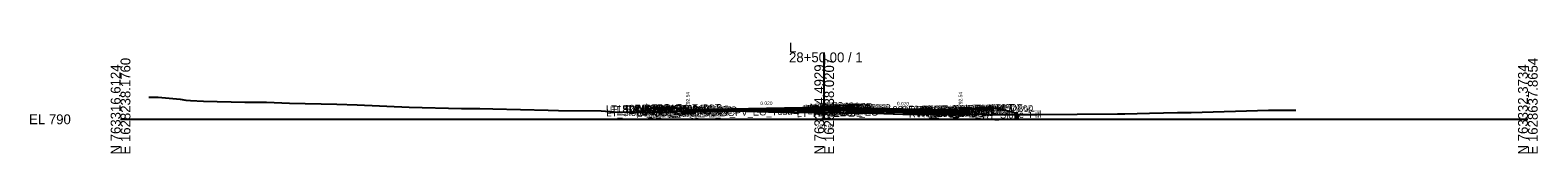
# Model space of a CAD drawing. Extents: x -26 to 4403, y -510 to 9556.
# Drawn here: x 974.3 to 1402.8, y 8490.3 to 8521.8 of the extents above; entities that cross this region are included whole.
import ezdxf

# ---------------------------------------------------------------- set-up
doc = ezdxf.new("R2010")
doc.units = 0
for name, color, linetype in [('Default', 7, 'Continuous'), ('Exist CMT Pavement', 7, 'Continuous'), ('Exist Cross Section Cell', 7, 'Continuous'), ('Exist XS Center Line Elevation Label', 7, 'Continuous'), ('Exist XS Ground Line', 7, 'Continuous'), ('Prop CMT Conc Surface', 7, 'Continuous'), ('Prop CMT Concrete Structures', 7, 'Continuous'), ('Prop CMT Pvmt Course 1', 7, 'Continuous'), ('Prop CMT Pvmt Course 1 CG', 7, 'Continuous'), ('Prop CMT Pvmt Course 1 Wedge', 7, 'Continuous'), ('Prop CMT Pvmt Course 2', 7, 'Continuous'), ('Prop CMT Pvmt Course 2 Wedge', 7, 'Continuous'), ('Prop CMT Pvmt Course 3', 7, 'Continuous'), ('Prop CMT Pvmt Course 3 Wedge', 7, 'Continuous'), ('Prop CMT Pvmt Surface', 7, 'Continuous'), ('Prop CMT Pvmt Wedge Surface 1', 7, 'Continuous'), ('Prop CMT Pvmt Wedge Surface 2', 7, 'Continuous'), ('Prop CMT Pvmt Wedge Surface 3', 7, 'Continuous'), ('Prop CMT Slope Grass', 7, 'Continuous'), ('Prop CMT Subgrade Earthwork', 7, 'Continuous'), ('Prop XS Finish Grade CurbGutter', 7, 'Continuous'), ('Prop XS Hydro Elevations', 7, 'Continuous'), ('Prop XS SE Text', 7, 'Continuous'), ('Prop XS Side Slope Text', 7, 'Continuous'), ('Scratch_Level_0', 7, 'Continuous')]:
    doc.layers.add(name, color=color, linetype=linetype)

msp = doc.modelspace()

# ---------------------------------------------------------------- linework, layer by layer
at = {"layer": 'Exist CMT Pavement'}
msp.add_lwpolyline([(1163.26, 8502.41), (1166.33, 8502.46), (1171.43, 8502.53), (1180.97, 8502.22), (1190.72, 8501.91)], dxfattribs=at)
at = {"layer": 'Exist Cross Section Cell'}
for p, q in [((1200, 8500), (1200, 8519.02)), ((1000, 8500), (1200, 8500)), ((1200, 8500), (1400, 8500))]:
    msp.add_line(p, q, dxfattribs=at)
at = {"layer": 'Exist XS Ground Line'}
msp.add_lwpolyline([(1008.01, 8506.28), (1010.7, 8506.27), (1016.9, 8505.73), (1018.53, 8505.48), (1019.87, 8505.33), (1023.59, 8505.17), (1035.29, 8504.91), (1041.49, 8504.85), (1047.98, 8504.57), (1061.5, 8504.3), (1067.24, 8504.12), (1082.08, 8503.45), (1096.92, 8503.09), (1102.11, 8503.04), (1105.79, 8503.01), (1121.55, 8502.57), (1124.45, 8502.52), (1136.65, 8502.4), (1140.31, 8502.17), (1149.05, 8501.96), (1149.56, 8501.82), (1155.64, 8502.1), (1161.53, 8502.39), (1166.33, 8502.46), (1171.43, 8502.53), (1180.97, 8502.22), (1190.72, 8501.91), (1191.41, 8501.85), (1192.38, 8501.74), (1193.01, 8502.08), (1193.77, 8502.03), (1195.05, 8502.02), (1195.42, 8502.01), (1195.97, 8502), (1200, 8501.92), (1205.42, 8501.81), (1214.19, 8501.73), (1222.38, 8501.51), (1222.94, 8501.49), (1243.73, 8501.45), (1244.89, 8501.35), (1260.08, 8501.33), (1260.44, 8501.35), (1283.32, 8501.55), (1284.28, 8501.57), (1285.48, 8501.59), (1292.46, 8501.73), (1300.44, 8501.92), (1304.35, 8501.98), (1326.33, 8502.59), (1332.1, 8502.65), (1334.03, 8502.61)], dxfattribs=at)
at = {"layer": 'Prop CMT Conc Surface'}
for points in [[(1156.75, 8503.13), (1151.75, 8503.23)], [(1161.25, 8502.54), (1161.25, 8503.04), (1160.75, 8503.04)], [(1163.25, 8502.66), (1161.25, 8502.54)], [(1236.75, 8502.66), (1238.75, 8502.54)], [(1238.75, 8502.54), (1238.75, 8503.04), (1239.25, 8503.04)], [(1243.25, 8503.13), (1248.25, 8503.23)]]:
    msp.add_lwpolyline(points, dxfattribs=at)
at = {"layer": 'Prop CMT Concrete Structures'}
for points in [[(1151.75, 8502.9), (1151.75, 8503.23)], [(1151.75, 8503.23), (1156.75, 8503.13)], [(1156.75, 8502.8), (1151.75, 8502.9)], [(1156.75, 8503.13), (1156.75, 8502.8)], [(1163.25, 8502.66), (1161.25, 8502.54), (1161.25, 8503.04), (1160.75, 8503.04)], [(1160.75, 8503.04), (1160.75, 8502.03), (1163.25, 8502.08)], [(1163.25, 8502.08), (1163.25, 8502.66)], [(1208, 8503.24), (1207.99, 8503.41), (1207.24, 8503.65), (1206, 8503.92), (1204.76, 8503.89), (1204.01, 8503.65), (1204, 8503.48)], [(1204, 8503.48), (1208, 8503.24)], [(1236.75, 8502.66), (1238.75, 8502.54), (1238.75, 8503.04), (1239.25, 8503.04)], [(1239.25, 8503.04), (1239.25, 8502.03), (1236.75, 8502.08)], [(1236.75, 8502.08), (1236.75, 8502.66)], [(1248.25, 8503.23), (1243.25, 8503.13)], [(1243.25, 8503.13), (1243.25, 8502.8)], [(1243.25, 8502.8), (1248.25, 8502.9)], [(1248.25, 8502.9), (1248.25, 8503.23)]]:
    msp.add_lwpolyline(points, dxfattribs=at)
at = {"layer": 'Prop CMT Pvmt Course 1'}
for points in [[(1204, 8503.48), (1163.25, 8502.66)], [(1163.25, 8502.54), (1204, 8503.35)], [(1163.25, 8502.66), (1163.25, 8502.41), (1163.25, 8502.41), (1163.25, 8502.54)], [(1204, 8503.48), (1208, 8503.24)], [(1204, 8503.23), (1204, 8503.48)], [(1204, 8503.23), (1204, 8503.48)], [(1204, 8503.35), (1204, 8503.23), (1204, 8503.23)], [(1208, 8502.99), (1204, 8503.23)], [(1208, 8503.24), (1208, 8502.99)], [(1208, 8503.24), (1236.75, 8502.66)], [(1208, 8502.99), (1208, 8503.24)], [(1236.75, 8502.41), (1208, 8502.99)], [(1236.75, 8502.66), (1236.75, 8502.41)]]:
    msp.add_lwpolyline(points, dxfattribs=at)
msp.add_lwpolyline([(1208, 8502.99), (1208, 8503.11), (1208, 8503.11), (1208, 8502.99)], close=True, dxfattribs=at)
at = {"layer": 'Prop CMT Pvmt Course 1 CG'}
for points in [[(1163.25, 8502.08), (1160.25, 8502.02), (1159.91, 8501.68)], [(1159.91, 8501.68), (1163.25, 8501.75)], [(1163.25, 8501.75), (1163.25, 8502.08)], [(1236.75, 8502.08), (1239.75, 8502.02), (1240.09, 8501.68)], [(1236.75, 8501.75), (1236.75, 8502.08)], [(1240.09, 8501.68), (1236.75, 8501.75)]]:
    msp.add_lwpolyline(points, dxfattribs=at)
at = {"layer": 'Prop CMT Pvmt Course 1 Wedge'}
for points in [[(1163.25, 8502.54), (1166.33, 8502.6), (1171.43, 8502.7), (1180.97, 8502.89), (1190.72, 8503.09), (1191.41, 8503.1), (1192.38, 8503.12), (1192.98, 8503.13), (1193.01, 8503.13), (1193.77, 8503.15), (1195.05, 8503.17), (1195.42, 8503.18), (1195.42, 8503.18), (1195.97, 8503.19), (1204, 8503.35)], [(1204, 8503.23), (1195.97, 8503.07), (1195.42, 8503.06), (1195.42, 8503.06), (1195.05, 8503.05), (1193.77, 8503.02), (1193.01, 8503.01), (1192.98, 8503.01), (1192.38, 8503), (1191.41, 8502.98), (1190.72, 8502.96), (1180.97, 8502.77), (1171.43, 8502.58), (1166.33, 8502.47), (1163.45, 8502.42), (1163.25, 8502.41)], [(1163.25, 8502.41), (1163.25, 8502.54)], [(1204, 8503.35), (1204, 8503.23)]]:
    msp.add_lwpolyline(points, dxfattribs=at)
at = {"layer": 'Prop CMT Pvmt Course 2'}
for points in [[(1163.25, 8502.08), (1163.25, 8502.08), (1163.25, 8502.41), (1163.25, 8502.41)], [(1163.25, 8502.41), (1163.25, 8502.08)], [(1204, 8503.23), (1208, 8502.99)], [(1204, 8502.9), (1204, 8503.23)], [(1208, 8502.65), (1204, 8502.9)], [(1208, 8502.99), (1208, 8502.65)], [(1208, 8502.65), (1208, 8502.99)], [(1208, 8502.99), (1236.75, 8502.41)], [(1236.75, 8502.08), (1208, 8502.65)], [(1236.75, 8502.41), (1236.75, 8502.08)]]:
    msp.add_lwpolyline(points, dxfattribs=at)
at = {"layer": 'Prop CMT Pvmt Course 2 Wedge'}
for points in [[(1204, 8502.89), (1195.97, 8502.73), (1195.42, 8502.72), (1195.42, 8502.72), (1195.05, 8502.72), (1193.77, 8502.69), (1193.01, 8502.67), (1192.98, 8502.67), (1192.38, 8502.66), (1191.41, 8502.64), (1190.72, 8502.63), (1180.97, 8502.43), (1176.86, 8502.35), (1171.43, 8502.53), (1166.33, 8502.46), (1163.45, 8502.42)], [(1163.45, 8502.42), (1166.33, 8502.47)], [(1166.33, 8502.47), (1171.43, 8502.58), (1180.97, 8502.77), (1190.72, 8502.96), (1191.41, 8502.98), (1192.38, 8503), (1192.98, 8503.01), (1193.01, 8503.01), (1193.77, 8503.02), (1195.05, 8503.05), (1195.42, 8503.06), (1195.42, 8503.06), (1195.97, 8503.07), (1204, 8503.23)], [(1204, 8503.23), (1204, 8502.89)]]:
    msp.add_lwpolyline(points, dxfattribs=at)
at = {"layer": 'Prop CMT Pvmt Course 3'}
for points in [[(1204, 8502.9), (1208, 8502.65)], [(1204, 8502.56), (1204, 8502.9)], [(1208, 8502.32), (1204, 8502.56)], [(1208, 8502.65), (1208, 8502.32)], [(1208, 8502.65), (1236.75, 8502.08)], [(1208, 8502.32), (1208, 8502.65)], [(1236.75, 8501.75), (1208, 8502.32)], [(1163.25, 8502.08), (1163.25, 8502.08), (1163.25, 8501.75), (1163.25, 8501.75)], [(1163.25, 8501.75), (1163.25, 8502.08)], [(1236.75, 8502.08), (1236.75, 8501.75)]]:
    msp.add_lwpolyline(points, dxfattribs=at)
at = {"layer": 'Prop CMT Pvmt Course 3 Wedge'}
for points in [[(1176.85, 8502.35), (1180.97, 8502.43)], [(1204, 8501.84), (1195.97, 8502), (1195.42, 8502.01), (1195.42, 8502.01), (1195.05, 8502.02), (1193.77, 8502.03), (1193.01, 8502.08), (1192.98, 8502.09), (1192.38, 8501.74), (1191.41, 8501.85), (1190.72, 8501.91), (1180.97, 8502.22), (1176.85, 8502.35)], [(1180.97, 8502.43), (1190.72, 8502.63), (1191.41, 8502.64), (1192.38, 8502.66), (1192.98, 8502.67), (1193.01, 8502.68), (1193.77, 8502.69), (1195.05, 8502.72), (1195.42, 8502.72), (1195.42, 8502.72), (1195.97, 8502.73), (1204, 8502.9)]]:
    msp.add_lwpolyline(points, dxfattribs=at)
at = {"layer": 'Prop CMT Pvmt Surface'}
for points in [[(1204, 8503.48), (1163.25, 8502.66)], [(1204, 8503.48), (1208, 8503.24)], [(1208, 8503.24), (1236.75, 8502.66)]]:
    msp.add_lwpolyline(points, dxfattribs=at)
at = {"layer": 'Prop CMT Pvmt Wedge Surface 1'}
for points in [[(1204, 8503.35), (1163.25, 8502.54)], [(1163.25, 8502.41), (1163.25, 8502.66)], [(1163.25, 8502.54), (1163.25, 8502.41), (1163.25, 8502.41)], [(1204, 8503.48), (1204, 8503.23), (1204, 8503.23), (1204, 8503.35)]]:
    msp.add_lwpolyline(points, dxfattribs=at)
at = {"layer": 'Prop CMT Pvmt Wedge Surface 2'}
for points in [[(1204, 8503.23), (1163.25, 8502.41)], [(1163.25, 8502.41), (1163.25, 8502.66)], [(1204, 8503.48), (1204, 8503.23)]]:
    msp.add_lwpolyline(points, dxfattribs=at)
at = {"layer": 'Prop CMT Pvmt Wedge Surface 3'}
for points in [[(1204, 8502.9), (1163.25, 8502.08)], [(1163.25, 8502.08), (1163.25, 8502.66)], [(1204, 8503.48), (1204, 8502.9)]]:
    msp.add_lwpolyline(points, dxfattribs=at)
at = {"layer": 'Prop CMT Slope Grass'}
for p, q in [((1248.25, 8503.22), (1248.75, 8503.23)), ((1248.75, 8503.23), (1254.33, 8501.84))]:
    msp.add_line(p, q, dxfattribs=at)
for points in [[(1160.75, 8503.04), (1151.25, 8503.23), (1147.55, 8502)], [(1239.25, 8503.04), (1248.25, 8503.22)], [(1254.33, 8501.84), (1254.33, 8500.34), (1255, 8500.34), (1255, 8501.34)]]:
    msp.add_lwpolyline(points, dxfattribs=at)
at = {"layer": 'Prop CMT Subgrade Earthwork'}
msp.add_line((1190.72, 8501.91), (1190.72, 8502.3), dxfattribs=at)
for points in [[(1163.25, 8501.75), (1159.91, 8501.68), (1158.5, 8503.09)], [(1163.25, 8501.75), (1163.26, 8502.41)], [(1204, 8502.56), (1190.72, 8502.3)], [(1204, 8502.56), (1208, 8502.32)], [(1208, 8502.32), (1236.75, 8501.75)], [(1236.75, 8501.75), (1240.09, 8501.68), (1241.5, 8503.09)], [(1163.25, 8501.75), (1163.25, 8501.75)]]:
    msp.add_lwpolyline(points, dxfattribs=at)
at = {"layer": 'Prop XS Finish Grade CurbGutter'}
for p, q in [((1254.33, 8501.84), (1254.53, 8501.84)), ((1254.33, 8501.84), (1255, 8501.84)), ((1254.33, 8501.84), (1254.33, 8500.84)), ((1254.33, 8500.85), (1254.33, 8500.34)), ((1254.33, 8500.84), (1255, 8500.84)), ((1254.33, 8500.34), (1255, 8500.34)), ((1255, 8501.42), (1254.65, 8501.79)), ((1255, 8501.42), (1255, 8500.84)), ((1255, 8501.34), (1255, 8501.34)), ((1255, 8500.85), (1255, 8500.34))]:
    msp.add_line(p, q, dxfattribs=at)
msp.add_arc((1254.53, 8501.67), 0.166, 43.9997, 90, dxfattribs=at)

# ---------------------------------------------------------------- texts
at = {"layer": 'Default'}
msp.add_text('-', height=0.0001, dxfattribs=at).set_placement((1000, 8500))
at = {"layer": 'Exist Cross Section Cell'}
for s, p in [('L', (1190, 8519.02)), ('28+50.00 / 1', (1190, 8516.22)), ('EL 790', (974, 8498.6))]:
    msp.add_text(s, height=2.8, dxfattribs=at).set_placement(p)
for s, p in [('N 763316.6124', (1000, 8490)), ('E 1628238.1760', (1002.8, 8490)), ('N 763324.4929', (1200, 8490)), ('E 1628438.0207', (1202.8, 8490)), ('N 763332.3734', (1400, 8490)), ('E 1628637.8654', (1402.8, 8490))]:
    msp.add_text(s, height=2.8, rotation=90, dxfattribs=at).set_placement(p)
at = {"layer": 'Exist XS Center Line Elevation Label'}
msp.add_text('791.92', height=1.2, dxfattribs=at).set_placement((1197.73, 8497.32))
at = {"layer": 'Prop XS Hydro Elevations'}
for p in [(1161.75, 8503.54), (1239.25, 8503.54)]:
    msp.add_text('792.54', height=1, rotation=90, dxfattribs=at).set_placement(p)
at = {"layer": 'Prop XS SE Text'}
for rotation, p in [(1.1457, (1181.86, 8504.04)), (358.8543, (1220.65, 8503.99))]:
    msp.add_text('0.020', height=1, rotation=rotation, dxfattribs=at).set_placement(p)
at = {"layer": 'Prop XS Side Slope Text'}
for s, rotation, p in [('3:1', 18.4262, (1148.41, 8503.08)), ('4:1', 345.9868, (1251.22, 8503.31))]:
    msp.add_text(s, height=1, rotation=rotation, dxfattribs=at).set_placement(p)
at = {"layer": 'Scratch_Level_0'}
for s, p in [('LT_SDWK_Out_Top', (1138.01, 8501.96)), ('LT_SDWK_Out_Bot', (1138.04, 8501.63)), ('LT_Slope_Fill', (1138.09, 8500.81)), ('LT_Sub_Trench_Out_DLT', (1139.09, 8501.7)), ('LT_CSLP_Pnt', (1141.45, 8502.04)), ('28+50.00', (1144.58, 8502.1)), ('LT_SDWK_In_Top', (1144.63, 8501.89)), ('LT_SDWK_In_Bot', (1144.66, 8501.56)), ('LT_CG1_Shelf_Out', (1146.82, 8500.75)), ('LT_PV_Sub_Tie_Out', (1148.23, 8501.11)), ('LT_CG_Top_Face', (1148.53, 8501.79)), ('LT_CG_Top_BOC', (1149.05, 8501.81)), ('LT_CG_Bot_BOC', (1149.09, 8500.8)), ('LT_CG_Top_Gut', (1149.51, 8501.31)), ('LT_Sub_OEOP', (1150.04, 8500.48)), ('LT_Sub_OEOT_CG', (1150.64, 8500.49)), ('LT_PV_OEEOP_EG', (1150.82, 8501.17)), ('LT_Sub_OEEOP', (1152.48, 8500.53)), ('LT_PV2_OEEOP', (1152.58, 8501.2)), ('LT_PV3_OEEOP', (1152.58, 8500.87)), ('28+50.00', (1152.83, 8501.93)), ('LT_PV1_OEEOP', (1153.15, 8501.34)), ('LT_CG_Bot_IE', (1153.19, 8500.88)), ('LT_Sub_OEOT', (1153.35, 8500.55)), ('LT_PV2_OEOT', (1153.44, 8501.22)), ('LT_PV3_OEOT', (1153.44, 8500.88)), ('LT_PV1_OEOT', (1154.01, 8501.48)), ('28+50.00', (1155.04, 8501.44)), ('LT_PV_EG_TestPt', (1170.06, 8500.86)), ('LT_PV_IEEOP_EG', (1192.21, 8500.6)), ('LT_PV2_IEEOP', (1193.98, 8502.03)), ('LT_PV3_IEEOP', (1193.98, 8501.69)), ('LT_PV1_IEEOP', (1194.54, 8502.16)), ('LT_PV2_PGL1', (1194.9, 8502.05)), ('LT_PV3_PGL1', (1194.9, 8501.71)), ('LT_PV2_PGL', (1195.23, 8502.05)), ('LT_PV3_PGL', (1195.23, 8501.72)), ('LT_PV4_PGL', (1195.23, 8501.39)), ('LT_PV1_PGL', (1195.8, 8502.31)), ('MI_Face In', (1195.92, 8502.48)), ('RT_Sub_OEEOP', (1197.19, 8501.1)), ('RT_PV2_OEEOP', (1197.28, 8501.77)), ('RT_PV3_OEEOP', (1197.28, 8501.44)), ('28+50.00', (1197.39, 8502.55)), ('MI_Top In', (1197.63, 8502.75)), ('RT_PV1_OEEOP', (1197.85, 8501.91)), ('RT_PV2_IEEOP', (1197.93, 8501.79)), ('MI_Face Out', (1198.28, 8502.21)), ('MI_Top Out', (1198.49, 8502.48)), ('RT_PV1_IEEOP', (1198.49, 8501.92)), ('RT_PV2_PGL1', (1198.86, 8501.8)), ('RT_PV3_PGL1', (1198.86, 8501.47)), ('MI_Crown', (1199.09, 8502.78)), ('RT_PV2_PGL', (1199.19, 8501.81)), ('RT_PV4_PGL', (1199.19, 8501.15)), ('MI_Bot Out', (1199.28, 8502.06)), ('RT_PV1_PGL', (1199.75, 8502.07)), ('28+50.00', (1200.78, 8502.43)), ('28+50.00', (1201.26, 8502.15)), ('28+50.00', (1219.44, 8501.74)), ('RT_Sub_Trench_Out_DLT', (1222.04, 8501.7)), ('RT_Sub_OEOT_CG', (1224.1, 8500.49)), ('RT_CG_Top_Face', (1225.99, 8501.79)), ('RT_CG1_Shelf_Out', (1226.28, 8500.75)), ('RT_CG_Bot_IE', (1226.64, 8500.88)), ('RT_Sub_OEOT', (1226.8, 8500.55)), ('RT_PV2_OEOT', (1226.9, 8501.22)), ('RT_PV3_OEOT', (1226.9, 8500.88)), ('RT_CG_Top_Gut', (1226.96, 8501.31)), ('RT_PV1_OEOT', (1227.46, 8501.48)), ('RT_CG_Top_BOC', (1227.51, 8501.81)), ('RT_CG_Bot_BOC', (1227.54, 8500.8)), ('RT_Sub_OEOP', (1230.18, 8500.48)), ('RT_SDWK_In_Top', (1231.08, 8501.89)), ('RT_SDWK_In_Bot', (1231.11, 8501.56)), ('28+50.00', (1232.16, 8501.91)), ('RT_SDWK_Out_Top', (1234.46, 8501.96)), ('RT_SDWK_Out_Bot', (1234.49, 8501.62)), ('RT_Shld_O', (1240.81, 8502.07)), ('CSLP_Pnt', (1241.64, 8502.09)), ('28+50.00', (1241.64, 8502.1)), ('28+50.00', (1243.85, 8501.49)), ('RT_Slope_Fill', (1244.92, 8500.15))]:
    msp.add_text(s, height=2, rotation=1.1458, dxfattribs=at).set_placement(p)

doc.saveas('drawing.dxf')
